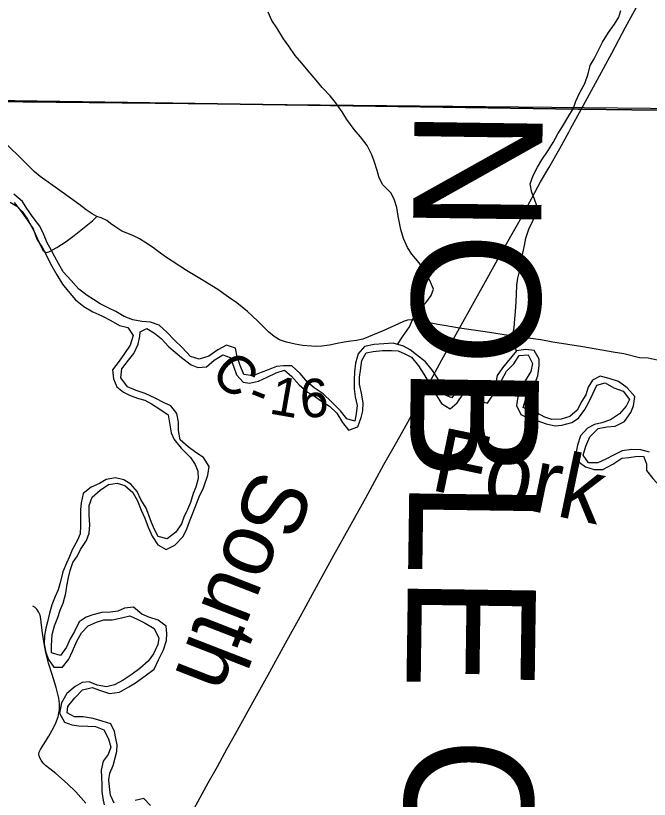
# Model space of a CAD drawing. Extents: x 0 to 191, y 0 to 55.
# Drawn here: x 147 to 147.468, y 21.545 to 22.124 of the extents above; entities that cross this region are included whole.
import ezdxf

# ---------------------------------------------------------------- set-up
doc = ezdxf.new("R2010")
doc.units = 0
for name, color, linetype in [('GM_X_Corporation', 7, 'Continuous'), ('GM_X_County_Road', 7, 'Continuous'), ('GM_X_County_Road_Text', 7, 'Continuous'), ('GM_X_County_Text', 7, 'Continuous'), ('GM_X_Minor_River', 7, 'Continuous'), ('GM_X_Minor_River_Text', 7, 'Continuous'), ('GM_X_State_Route', 7, 'Continuous'), ('GM_X_Township_Road', 7, 'Continuous')]:
    doc.layers.add(name, color=color, linetype=linetype)

msp = doc.modelspace()

# ---------------------------------------------------------------- linework, layer by layer
at = {"layer": 'GM_X_Corporation'}
for points in [[(149.53701, 23.54415), (149.53125, 23.09862), (149.52575, 22.26208), (149.5224, 22.02486), (149.41944, 22.02737), (149.18619, 22.02973), (149.02405, 22.03305), (148.79957, 22.03765), (148.54424, 22.04287), (148.50894, 22.04321), (148.22657, 22.04589), (148.22498, 22.0459), (147.89273, 22.04905), (147.58977, 22.05195), (147.49329, 22.05409), (147.41793, 22.05518), (147.41583, 22.05521), (146.94931, 22.06201)], [(146.94931, 22.06201), (147.41583, 22.05521), (147.41793, 22.05518), (147.49329, 22.05409), (147.49076, 21.86656), (147.48909, 21.69468), (147.48205, 21.22082), (147.48076, 21.17388), (147.48135, 21.17107), (147.48116, 21.16643), (147.48019, 21.14187), (147.48058, 21.10512), (147.48017, 21.08849), (147.4775, 21.04138), (147.47544, 20.87227), (147.47203, 20.22876), (147.46245, 19.50336), (147.46245, 19.44524), (147.45775, 19.24764), (147.44948, 18.93531), (147.29316, 18.93706), (147.2922, 18.93707), (146.93654, 18.94104)]]:
    msp.add_lwpolyline(points, dxfattribs=at)
msp.add_lwpolyline([(146.9817, 22.56624), (147.49966, 22.55789), (147.49374, 22.05529), (146.98113, 22.06049)], close=True, dxfattribs=at)
at = {"layer": 'GM_X_County_Road'}
for points in [[(147.06027, 21.97585), (147.05676, 21.97779), (147.05228, 21.98085), (147.04698, 21.98496), (147.033, 21.9949), (147.01829, 22.00543), (147.01403, 22.00895), (147.01014, 22.01268), (147.00574, 22.01709), (147.00163, 22.02127), (146.99684, 22.02583), (146.99191, 22.03076), (146.98728, 22.03495), (146.98565, 22.03627)], [(146.99613, 21.98646), (147.00114, 21.98339), (147.00501, 21.9794), (147.00895, 21.97382), (147.01362, 21.96527), (147.01857, 21.95427), (147.02045, 21.95085), (147.02148, 21.94988), (147.0229, 21.94932), (147.02478, 21.94971), (147.03077, 21.95302), (147.03755, 21.95735), (147.04339, 21.96173), (147.05094, 21.96763), (147.05699, 21.97249), (147.06027, 21.97585)], [(147.32817, 21.89324), (147.31549, 21.89543), (147.31218, 21.89605), (147.29599, 21.89912), (147.29246, 21.89946), (147.28973, 21.89923), (147.28682, 21.89826), (147.28306, 21.89661), (147.27235, 21.89154), (147.25668, 21.88527), (147.25212, 21.88431), (147.24796, 21.88374), (147.243, 21.88288), (147.23782, 21.88208), (147.23201, 21.88077), (147.22654, 21.87992), (147.22272, 21.87986), (147.21873, 21.87997), (147.21229, 21.88054), (147.20688, 21.8814), (147.20027, 21.88288), (147.19509, 21.88482), (147.19127, 21.8871), (147.18711, 21.89052), (147.17925, 21.89855), (147.1715, 21.90561), (147.16375, 21.91205), (147.15743, 21.91633), (147.14951, 21.92191), (147.13885, 21.92863), (147.12649, 21.93593), (147.11099, 21.94612), (147.10467, 21.95074), (147.10125, 21.95313), (147.0964, 21.95644), (147.09185, 21.95923), (147.08678, 21.96174), (147.07863, 21.96493), (147.0735, 21.96846), (147.07042, 21.97074), (147.06757, 21.97279), (147.06336, 21.97484), (147.06027, 21.97585)], [(147.49086, 21.86629), (147.48117, 21.86795), (147.47433, 21.86978), (147.46766, 21.87109), (147.46122, 21.87149), (147.4496, 21.87445), (147.4418, 21.8757), (147.41918, 21.87963), (147.39701, 21.88305), (147.38818, 21.88459), (147.36755, 21.88732), (147.34711, 21.89051), (147.32817, 21.89324)]]:
    msp.add_lwpolyline(points, dxfattribs=at)
at = {"layer": 'GM_X_Minor_River'}
msp.add_line((147.09194, 21.88731), (147.09229, 21.89072), dxfattribs=at)
for points in [[(147.28236, 21.88133), (147.28611, 21.88696), (147.29118, 21.8942), (147.29417, 21.90123), (147.29773, 21.90676), (147.30337, 21.9121), (147.30732, 21.91744), (147.30899, 21.92219), (147.30631, 21.92843), (147.30267, 21.93505), (147.29847, 21.94166), (147.29295, 21.94788), (147.2897, 21.9528), (147.28682, 21.95961), (147.28471, 21.96623), (147.28373, 21.97116), (147.28275, 21.97608), (147.28177, 21.98253), (147.28023, 21.98783), (147.27774, 21.99293), (147.27164, 21.99915), (147.26878, 22.00445), (147.26723, 22.00975), (147.26511, 22.01656), (147.26338, 22.02148), (147.25993, 22.02829), (147.25497, 22.03471), (147.2504, 22.03999), (147.24487, 22.04755), (147.24143, 22.05322), (147.23666, 22.06001), (147.23266, 22.06492), (147.22675, 22.07114), (147.22218, 22.07643), (147.21627, 22.08341), (147.2117, 22.08907), (147.20674, 22.09473), (147.20216, 22.10153), (147.19816, 22.10701), (147.19319, 22.11513), (147.18956, 22.12061), (147.18688, 22.12667)], [(147.37031, 21.87637), (147.36789, 21.88348), (147.36748, 21.88841), (147.36859, 21.89353), (147.36912, 21.90017), (147.36946, 21.90568), (147.36999, 21.9127), (147.37034, 21.91839), (147.37049, 21.92503), (147.37121, 21.93035), (147.37269, 21.93623), (147.37361, 21.94098), (147.37508, 21.94877), (147.37618, 21.95446), (147.3771, 21.95978), (147.37952, 21.96643), (147.3827, 21.97309), (147.38494, 21.9786), (147.38529, 21.98373), (147.38355, 21.98865), (147.38163, 21.99357), (147.38046, 21.99982), (147.38251, 22.00609), (147.38588, 22.01218), (147.38907, 22.0177), (147.39376, 22.02456), (147.39732, 22.03046), (147.40088, 22.03693), (147.40425, 22.04226), (147.40819, 22.04892), (147.41231, 22.05578), (147.41417, 22.0611), (147.41679, 22.06681), (147.42072, 22.07404), (147.42314, 22.08126), (147.42481, 22.08734), (147.42762, 22.09229), (147.43043, 22.09762), (147.4338, 22.10447), (147.4383, 22.1117), (147.4428, 22.11799), (147.4458, 22.12294), (147.44747, 22.12807)], [(147.41867, 21.83941), (147.41512, 21.83275), (147.40966, 21.82816), (147.40323, 21.82622), (147.39642, 21.8258), (147.3913, 21.82767), (147.38542, 21.83086), (147.38068, 21.83178), (147.37517, 21.83478), (147.37722, 21.84105), (147.38003, 21.84619), (147.38359, 21.85171), (147.38601, 21.85817), (147.38711, 21.86539), (147.38708, 21.87051), (147.38326, 21.87674), (147.3772, 21.87746), (147.37039, 21.87647), (147.36005, 21.86408), (147.35592, 21.85837), (147.355, 21.85324), (147.35011, 21.84847), (147.34426, 21.84578), (147.33799, 21.84991), (147.33307, 21.85026), (147.32683, 21.84814), (147.32252, 21.84185), (147.3174, 21.8441), (147.3149, 21.85053), (147.31241, 21.85563), (147.30821, 21.86206), (147.30306, 21.86848), (147.29641, 21.87375), (147.29165, 21.87732), (147.28691, 21.88014), (147.27913, 21.88218), (147.27232, 21.88175), (147.26514, 21.88114), (147.25795, 21.87977), (147.25325, 21.87443), (147.2514, 21.86759), (147.25049, 21.86114), (147.25034, 21.85507), (147.25037, 21.84862), (147.25117, 21.84256), (147.25253, 21.8363), (147.25181, 21.83004), (147.25089, 21.82472), (147.24482, 21.8264), (147.24025, 21.83225), (147.23359, 21.83903), (147.22749, 21.84488), (147.22085, 21.8492), (147.2159, 21.85353), (147.21038, 21.85995), (147.20429, 21.86541), (147.19804, 21.86556), (147.19294, 21.86496), (147.18689, 21.86265), (147.18161, 21.86053), (147.17556, 21.85822), (147.16874, 21.85913), (147.16606, 21.86575), (147.16394, 21.87219), (147.16258, 21.87863), (147.15613, 21.88086), (147.14953, 21.87722), (147.14293, 21.87263), (147.13594, 21.87031), (147.12949, 21.87236), (147.12321, 21.87915), (147.11769, 21.88443), (147.11198, 21.89046), (147.10627, 21.89555), (147.09982, 21.89779), (147.09357, 21.89832), (147.08675, 21.8996), (147.08049, 21.90203), (147.07423, 21.9056), (147.0691, 21.90803), (147.06265, 21.91122), (147.05771, 21.91442), (147.05297, 21.91742), (147.04688, 21.92213), (147.04136, 21.92854), (147.03545, 21.93496), (147.03201, 21.94101), (147.02914, 21.94611), (147.02646, 21.95121), (147.02359, 21.95632), (147.02072, 21.96294), (147.01823, 21.96862), (147.01327, 21.97503), (147.0085, 21.98183), (147.00525, 21.98694), (146.99897, 21.99221)], [(146.9992, 21.98614), (147.00377, 21.98029), (147.00874, 21.9733), (147.01313, 21.96669), (147.01601, 21.95912), (147.02002, 21.95269), (147.02691, 21.93908), (147.03073, 21.93265), (147.03494, 21.92585), (147.03913, 21.92056), (147.04447, 21.91434), (147.05055, 21.90944), (147.0572, 21.9055), (147.06403, 21.9025), (147.07067, 21.89894), (147.07694, 21.89537), (147.08319, 21.8937), (147.08701, 21.88785), (147.08497, 21.88082), (147.08065, 21.87472), (147.07671, 21.86901), (147.07183, 21.86253), (147.07243, 21.8559), (147.07512, 21.85003), (147.07987, 21.84608), (147.08481, 21.84364), (147.09107, 21.8414), (147.0958, 21.8401), (147.10074, 21.83748), (147.10682, 21.83353), (147.1129, 21.82921), (147.11427, 21.82201), (147.11506, 21.81613), (147.11736, 21.81121), (147.1225, 21.80461), (147.12955, 21.79782), (147.13279, 21.79272), (147.13491, 21.78761), (147.13512, 21.7823), (147.13346, 21.77584), (147.13141, 21.77109), (147.12936, 21.76444), (147.12712, 21.75949), (147.1245, 21.75379), (147.12283, 21.74885), (147.1187, 21.74275), (147.1121, 21.73778), (147.10566, 21.73945), (147.10279, 21.74455), (147.10068, 21.74966), (147.09876, 21.75515), (147.09665, 21.76026), (147.09282, 21.76669), (147.09014, 21.77274), (147.08537, 21.77821), (147.08006, 21.7814), (147.07399, 21.78288), (147.06719, 21.78152), (147.0621, 21.77864), (147.05606, 21.77576), (147.05003, 21.77117), (147.04855, 21.76433), (147.0482, 21.75921), (147.04805, 21.75371), (147.04827, 21.74726), (147.04793, 21.74138), (147.04587, 21.73663), (147.04194, 21.72959), (147.04008, 21.72465), (147.03783, 21.7197), (147.03522, 21.71324), (147.03337, 21.70621), (147.0317, 21.70013), (147.02946, 21.69518), (147.02704, 21.68891), (147.02537, 21.68283), (147.0237, 21.67637), (147.02259, 21.67162), (147.02168, 21.66631), (147.02134, 21.65986), (147.02251, 21.6538), (147.02443, 21.6485), (147.02844, 21.64302), (147.03487, 21.64287), (147.03957, 21.64878), (147.04237, 21.65486), (147.04536, 21.66209), (147.04892, 21.66818), (147.05381, 21.67333), (147.06004, 21.67621), (147.06533, 21.67795), (147.07157, 21.67798), (147.07743, 21.67916), (147.08462, 21.68091), (147.08993, 21.67847)], [(147.09229, 21.89072), (147.0972, 21.89303), (147.1029, 21.88965), (147.10765, 21.88569), (147.11337, 21.87966), (147.11812, 21.87551), (147.12287, 21.87175), (147.12991, 21.86629), (147.13484, 21.86424), (147.14127, 21.86465), (147.14692, 21.86981), (147.15333, 21.87364), (147.15864, 21.87158), (147.16114, 21.86534), (147.16345, 21.85891), (147.1684, 21.85344), (147.17314, 21.85271), (147.17975, 21.85426), (147.18598, 21.85715), (147.19277, 21.86041), (147.19882, 21.86234), (147.20395, 21.85782), (147.20967, 21.85141), (147.21594, 21.84613), (147.22069, 21.84332), (147.22544, 21.83993), (147.23209, 21.83561), (147.23761, 21.83052), (147.24162, 21.82372), (147.2462, 21.81787), (147.253, 21.82038), (147.25561, 21.82741), (147.25671, 21.83216), (147.25706, 21.83823), (147.25569, 21.84543), (147.25433, 21.85206), (147.2543, 21.85718), (147.25503, 21.86211), (147.25612, 21.86933), (147.2593, 21.87504), (147.26441, 21.87621), (147.27122, 21.87682), (147.27784, 21.87686), (147.28295, 21.8767), (147.2877, 21.87445), (147.29263, 21.87183), (147.29797, 21.8656), (147.30179, 21.85936), (147.30484, 21.85445), (147.30848, 21.8484), (147.31115, 21.84349), (147.31478, 21.83763), (147.32124, 21.83369), (147.32633, 21.83808), (147.33064, 21.84437), (147.33651, 21.84478), (147.3424, 21.83989), (147.34885, 21.83784), (147.35223, 21.84298), (147.35731, 21.84813), (147.35916, 21.85478), (147.36291, 21.86163), (147.36836, 21.86698), (147.3723, 21.87307), (147.37892, 21.87368), (147.38199, 21.86725), (147.38089, 21.86137), (147.37676, 21.85451), (147.37414, 21.84937), (147.37134, 21.84253), (147.37024, 21.83608), (147.3735, 21.82946), (147.37919, 21.82665), (147.38526, 21.82517), (147.39209, 21.82274), (147.39891, 21.82108), (147.40383, 21.82168), (147.4112, 21.82362), (147.4161, 21.82687), (147.42079, 21.83335), (147.42341, 21.83811), (147.42678, 21.84477), (147.42958, 21.85123), (147.43582, 21.85298), (147.44228, 21.84923), (147.4491, 21.8468), (147.45368, 21.84057), (147.45125, 21.83563), (147.44636, 21.8301), (147.43976, 21.82569), (147.43334, 21.82338), (147.42786, 21.82221), (147.42276, 21.81952), (147.41769, 21.8138), (147.41527, 21.80695), (147.41417, 21.80069), (147.41648, 21.79425), (147.42123, 21.79087), (147.42767, 21.78882), (147.43411, 21.78905), (147.44147, 21.79289)], [(147.07498, 21.58071), (147.07514, 21.58545), (147.07416, 21.59018), (147.07338, 21.5953), (147.07069, 21.60117), (147.06406, 21.60302), (147.05742, 21.60507), (147.05022, 21.60635), (147.04379, 21.60613), (147.03829, 21.60913), (147.03883, 21.61387), (147.0439, 21.62016), (147.04973, 21.62627), (147.05672, 21.62782), (147.06298, 21.62559), (147.06962, 21.62354), (147.07699, 21.62434), (147.08378, 21.62837), (147.08888, 21.63124), (147.09585, 21.6364), (147.10263, 21.64156), (147.10581, 21.64841), (147.10955, 21.65564), (147.11159, 21.66267), (147.11194, 21.66779), (147.11134, 21.67329), (147.10564, 21.67762), (147.09862, 21.67985), (147.0935, 21.6821), (147.08742, 21.68718), (147.08061, 21.68638), (147.0757, 21.68427), (147.07041, 21.68348), (147.06397, 21.68325), (147.05717, 21.6815), (147.05226, 21.67977), (147.04717, 21.67632), (147.04361, 21.66928), (147.04043, 21.66376), (147.03782, 21.65768), (147.0335, 21.65158), (147.02686, 21.65344), (147.02664, 21.65856), (147.02716, 21.6671), (147.02902, 21.67356), (147.03144, 21.67964), (147.03312, 21.68496), (147.03536, 21.69029), (147.03739, 21.6977), (147.03812, 21.70282), (147.03922, 21.70909), (147.04052, 21.71422), (147.04256, 21.7203), (147.04594, 21.72506), (147.04818, 21.72981), (147.0525, 21.73648), (147.05455, 21.7418), (147.05508, 21.74806), (147.05447, 21.75527), (147.05462, 21.76229), (147.05667, 21.76856), (147.06269, 21.77371), (147.06891, 21.77773), (147.07515, 21.77891), (147.08103, 21.77705), (147.08674, 21.77196), (147.09018, 21.76572), (147.09306, 21.75891), (147.09574, 21.75286), (147.09805, 21.74623), (147.10112, 21.73961), (147.10532, 21.73338), (147.11139, 21.72981), (147.11781, 21.73308), (147.12402, 21.73937), (147.12682, 21.74508), (147.12869, 21.7504), (147.13055, 21.75534), (147.13577, 21.76865), (147.13895, 21.77531), (147.1423, 21.78481), (147.14321, 21.79126), (147.13901, 21.79769), (147.13331, 21.80145), (147.12761, 21.80558), (147.1219, 21.81086), (147.12054, 21.81768), (147.1205, 21.82394), (147.11933, 21.83019), (147.11494, 21.83586), (147.11001, 21.83829), (147.10337, 21.84167), (147.09596, 21.84504), (147.08933, 21.84727), (147.08288, 21.85008), (147.07792, 21.85669), (147.07864, 21.86333), (147.08371, 21.86962), (147.08766, 21.87457), (147.09083, 21.88142), (147.09194, 21.88731)], [(147.46867, 21.80178), (147.46222, 21.80345), (147.4556, 21.80379), (147.44841, 21.8028), (147.44199, 21.79953), (147.43633, 21.79646), (147.43048, 21.79377), (147.42348, 21.79373), (147.41966, 21.79958), (147.42152, 21.80623), (147.42451, 21.81308), (147.43053, 21.81919), (147.43714, 21.82037), (147.4432, 21.82097), (147.44999, 21.82443), (147.45468, 21.83091), (147.45674, 21.83585), (147.45764, 21.84287), (147.45212, 21.84929), (147.44565, 21.85399), (147.43883, 21.85603), (147.43219, 21.85789), (147.42635, 21.85482), (147.42316, 21.84968), (147.42149, 21.84417), (147.41867, 21.83941)], [(147.44147, 21.79289), (147.44806, 21.79729), (147.45317, 21.79789), (147.45809, 21.79849), (147.46414, 21.79872), (147.46626, 21.79304), (147.46629, 21.7883), (147.47105, 21.78226), (147.47715, 21.77566), (147.48285, 21.77058), (147.48691, 21.76683)], [(147.08993, 21.67847), (147.096, 21.67547), (147.10265, 21.67153), (147.1061, 21.66435), (147.10518, 21.6596), (147.10219, 21.65275), (147.09825, 21.64742), (147.09203, 21.64188), (147.08638, 21.63767), (147.07978, 21.63327), (147.07318, 21.62982), (147.06732, 21.62846), (147.0605, 21.62974), (147.05462, 21.63217), (147.04951, 21.63158), (147.04423, 21.6287), (147.03801, 21.62354), (147.03408, 21.6165), (147.03261, 21.6089), (147.03643, 21.60229), (147.04174, 21.60023), (147.04705, 21.5997), (147.05367, 21.59936), (147.05916, 21.59901), (147.06542, 21.59658), (147.06887, 21.58996), (147.0706, 21.58372), (147.06855, 21.57839), (147.0648, 21.57344), (147.06332, 21.56679), (147.06373, 21.56167), (147.06395, 21.55636), (147.06398, 21.55105), (147.06458, 21.54594), (147.06574, 21.5412)], [(147.07293, 21.54238), (147.07043, 21.54825), (147.06964, 21.5545), (147.06904, 21.55981), (147.06977, 21.56474), (147.0722, 21.57026), (147.07387, 21.57596), (147.07498, 21.58071)], [(147.1, 21.54083), (147.09505, 21.54593), (147.08862, 21.54437)]]:
    msp.add_lwpolyline(points, dxfattribs=at)
at = {"layer": 'GM_X_State_Route'}
for points in [[(147.41053, 22.04108), (147.41804, 22.05492), (147.44073, 22.09651), (147.45079, 22.1156), (147.49727, 22.20037)], [(147.32817, 21.89324), (147.34729, 21.92786), (147.35891, 21.94876), (147.37195, 21.97163), (147.38178, 21.98977), (147.38812, 22.00134), (147.39415, 22.01166), (147.40224, 22.02613), (147.40889, 22.03805), (147.41053, 22.04108)], [(147.12922, 21.53316), (147.14248, 21.55742), (147.14927, 21.56952), (147.15651, 21.58292), (147.16281, 21.59409), (147.17451, 21.61517), (147.18796, 21.63943), (147.19957, 21.66069), (147.21047, 21.68017), (147.22258, 21.70223), (147.23544, 21.72568), (147.24692, 21.74628), (147.25894, 21.7679), (147.27238, 21.79264), (147.28176, 21.80948), (147.28869, 21.82177), (147.30222, 21.84625), (147.31522, 21.86992), (147.32817, 21.89324)]]:
    msp.add_lwpolyline(points, dxfattribs=at)
at = {"layer": 'GM_X_Township_Road'}
msp.add_lwpolyline([(147.05211, 21.54253), (147.04477, 21.55091), (147.03864, 21.55685), (147.02996, 21.56438), (147.02547, 21.56792), (147.02238, 21.57032), (147.02063, 21.57191), (147.01899, 21.57431), (147.01794, 21.57645), (147.01744, 21.57855), (147.01774, 21.58024), (147.01849, 21.58204), (147.02467, 21.59196), (147.02856, 21.5986), (147.03006, 21.60169), (147.03161, 21.60618), (147.0322, 21.60922), (147.03255, 21.61142), (147.03265, 21.61336), (147.03265, 21.61605), (147.03211, 21.62004), (147.03146, 21.62304), (147.03011, 21.62778), (147.02722, 21.6375), (147.02452, 21.64598), (147.02253, 21.65386), (147.02128, 21.6605), (147.02003, 21.66808), (147.01904, 21.67606), (147.01884, 21.6787), (147.01834, 21.68125), (147.01714, 21.68389), (147.01589, 21.68569), (147.01465, 21.68703), (147.01285, 21.68798)], dxfattribs=at)

# ---------------------------------------------------------------- texts
at = {"layer": 'GM_X_County_Road_Text'}
for s, rotation, p in [('C', 317.94607, (147.14314, 21.85789)), ('1', 350.09903, (147.18676, 21.83044)), ('6', 3.00639, (147.21096, 21.82701)), ('-', 338.39532, (147.16983, 21.83645))]:
    msp.add_text(s, height=0.02841, rotation=rotation, dxfattribs=at).set_placement(p)
at = {"layer": 'GM_X_County_Text'}
msp.add_text('NOBLE COUNTY', height=0.094697, rotation=269.17899, dxfattribs=at).set_placement((147.29509, 22.05608))
at = {"layer": 'GM_X_Minor_River_Text'}
for s, height, rotation, p in [('Fork', 0.047346, 348.28628, (147.3057, 21.77397)), ('South', 0.047341, 248.75474, (147.17703, 21.79096))]:
    msp.add_text(s, height=height, rotation=rotation, dxfattribs=at).set_placement(p)

doc.saveas('drawing.dxf')
